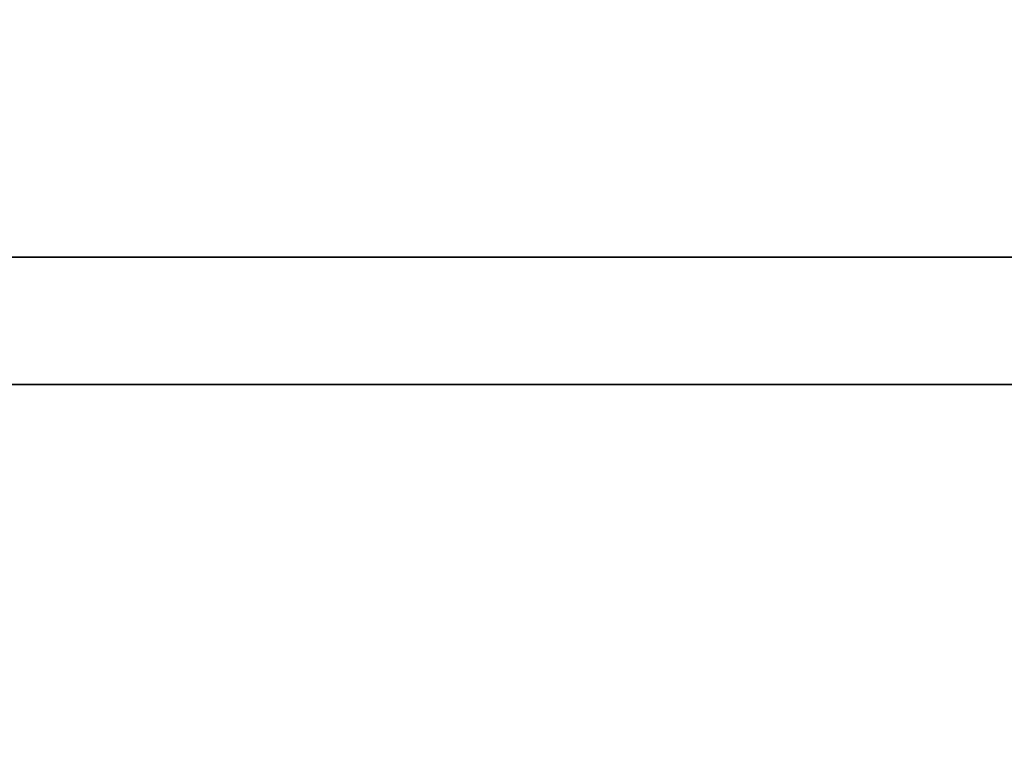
# Model space of a CAD drawing. Header units: centimetres. Extents: x 0.2 to 40.2, y 0.1 to 25.1.
# Tile 332 of 656: x 14.19609 to 14.20016, y 0.22659 to 0.2296. Entities that reach past the tile are written whole.
import ezdxf

# ---------------------------------------------------------------- set-up
doc = ezdxf.new("R2010")
doc.units = ezdxf.units.CM
doc.header["$LTSCALE"] = 2.54
doc.layers.get('0').update_dxf_attribs({"true_color": 0xff5454})

# ---------------------------------------------------------------- blocks, each defined once
blk = doc.blocks.new('P__ka _azienkowa 40cm.STL')
at = {"color": 0}
for p, q in [((0.3999993, 0.2265193, 11.7473648), (40, 0.2310306, 11.7642021)), ((0.3999993, 0.2265193, 11.7473648), (40, 0.2310306, 11.7642021)), ((40, 0.2262309, 3.1143564), (0.3999993, 0.2298944, 3.0990982)), ((40, 0.2262309, 3.1143564), (0.3999993, 0.2298944, 3.0990982))]:
    blk.add_line(p, q, dxfattribs=at)
mesh = blk.add_polyface(dxfattribs=at)
corners = [(40, 0.2565958, 11.9179382), (0.3999993, 0.2250001, 11.9032051), (40, 0.2250001, 11.9032051)]
mesh.append_faces([[corners[k] for k in face] for face in [(0, 1, 2)]], dxfattribs={"color": 0})
mesh = blk.add_polyface(dxfattribs=at)
corners = [(40, 0.2565958, 11.9179382), (0.3999993, 0.2565958, 11.9179382), (0.3999993, 0.2250001, 11.9032051)]
mesh.append_faces([[corners[k] for k in face] for face in [(0, 1, 2)]], dxfattribs={"color": 0})
mesh = blk.add_polyface(dxfattribs=at)
corners = [(40, 0.2074428, 2.9681965), (0.3999993, 0.2342016, 2.9517986), (40, 0.2342016, 2.9517986)]
mesh.append_faces([[corners[k] for k in face] for face in [(0, 1, 2)]], dxfattribs={"color": 0})
mesh = blk.add_polyface(dxfattribs=at)
corners = [(40, 0.2074428, 2.9681965), (0.3999993, 0.2074428, 2.9681965), (0.3999993, 0.2342016, 2.9517986)]
mesh.append_faces([[corners[k] for k in face] for face in [(0, 1, 2)]], dxfattribs={"color": 0})
mesh = blk.add_polyface(dxfattribs=at)
corners = [(40, 0.2310306, 11.7642021), (40, 0.2265193, 11.7473648), (0.3999993, 0.2265193, 11.7473648)]
mesh.append_faces([[corners[k] for k in face] for face in [(0, 1, 2)]], dxfattribs={"color": 0})
mesh = blk.add_polyface(dxfattribs=at)
corners = [(40, 0.2310306, 11.7642021), (0.3999993, 0.2265193, 11.7473648), (0.3999993, 0.2310306, 11.7642021)]
mesh.append_faces([[corners[k] for k in face] for face in [(0, 1, 2)]], dxfattribs={"color": 0})
mesh = blk.add_polyface(dxfattribs=at)
corners = [(40, 0.2262309, 3.1143564), (0.3999993, 0.2298944, 3.0990982), (0.3999993, 0.2262309, 3.1143564)]
mesh.append_faces([[corners[k] for k in face] for face in [(0, 1, 2)]], dxfattribs={"color": 0})
mesh = blk.add_polyface(dxfattribs=at)
corners = [(40, 0.2262309, 3.1143564), (40, 0.2298944, 3.0990982), (0.3999993, 0.2298944, 3.0990982)]
mesh.append_faces([[corners[k] for k in face] for face in [(0, 1, 2)]], dxfattribs={"color": 0})

msp = doc.modelspace()

# ---------------------------------------------------------------- block references
at = {"color": 0}
msp.add_blockref('P__ka _azienkowa 40cm.STL', (0, 0), dxfattribs=at)

doc.saveas('drawing.dxf')
